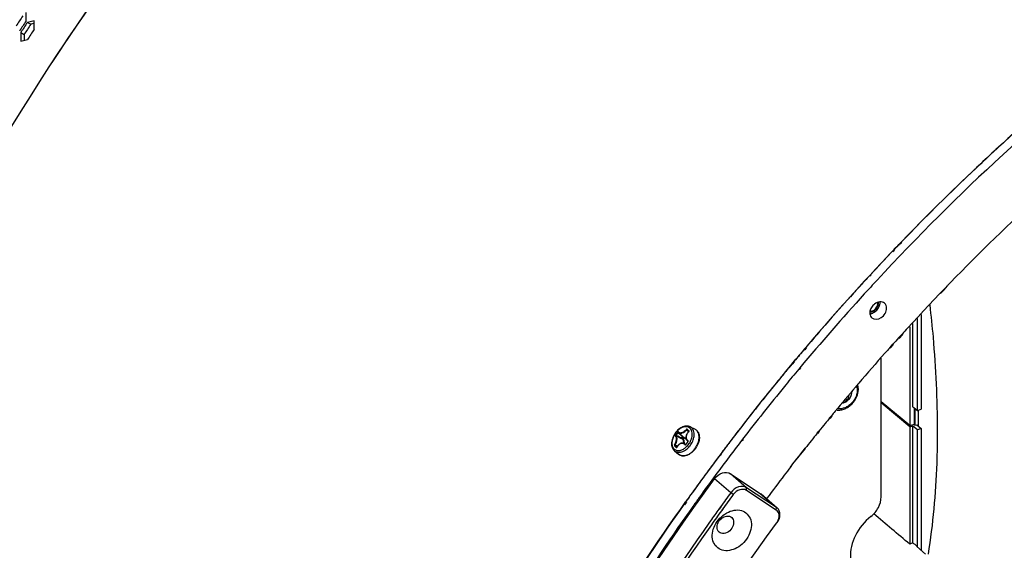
# Model space of a CAD drawing. Header units: millimetres. Extents: x 0 to 420, y 0 to 297.
# Tile 433 of 514: x 322 to 345, y 218 to 230. Entities that reach past the tile are written whole.
import ezdxf

# ---------------------------------------------------------------- set-up
doc = ezdxf.new("R2010")
doc.units = ezdxf.units.MM
doc.header["$LTSCALE"] = 23.1
doc.layers.get('0').update_dxf_attribs({"linetype": 'CONTINUOUS'})
doc.layers.add('02___PRT_ALL_AXES', color=7, linetype='CONTINUOUS')

msp = doc.modelspace()

# ---------------------------------------------------------------- linework, layer by layer
at = {"color": 3, "linetype": 'Continuous'}
for p, q in [((322.2649, 229.87), (322.2656, 230.0694)), ((322.4516, 229.874), (322.2958, 229.8374)), ((322.4505, 229.6741), (322.4516, 229.874)), ((322.1402, 229.6008), (322.14, 229.3999)), ((322.14, 229.3999), (322.2944, 229.4367))]:
    msp.add_line(p, q, dxfattribs=at)
at = {"color": 7, "linetype": 'Continuous'}
for p, q in [((322.2958, 229.8374), (322.3735, 229.7919)), ((322.4512, 229.8101), (322.3735, 229.7919)), ((322.1402, 229.6008), (322.2183, 229.5559)), ((322.2183, 229.5559), (322.2183, 229.4186)), ((342.416, 224.5589), (342.3797, 224.521)), ((342.428, 224.5466), (342.3917, 224.5086)), ((342.5873, 224.7373), (342.5509, 224.6995)), ((342.5987, 224.7253), (342.5624, 224.6874)), ((342.5705, 224.7177), (342.5878, 224.7356)), ((341.8775, 223.9873), (341.8476, 223.955)), ((341.8859, 223.9791), (341.8556, 223.9473)), ((341.6466, 223.7368), (341.5867, 223.6713)), ((341.6508, 223.7328), (341.5895, 223.6686)), ((341.4794, 223.5534), (341.4036, 223.4697)), ((341.4794, 223.5534), (341.4057, 223.4678)), ((342.9615, 220.833), (342.9615, 222.9642)), ((343.0464, 223.0571), (343.0464, 220.8575)), ((342.7849, 222.7709), (342.7849, 220.4811)), ((342.8585, 220.9187), (342.8585, 222.8515)), ((340.3703, 222.2909), (340.337, 222.2517)), ((340.3827, 222.2806), (340.3491, 222.2416)), ((342.1203, 218.8243), (342.1203, 222.0436)), ((340.0481, 221.9085), (340.0862, 221.9542)), ((340.0493, 221.9085), (340.1402, 222.0186)), ((340.1109, 221.9652), (340.0563, 221.9018)), ((340.0809, 221.9478), (340.0833, 221.9506)), ((340.0854, 221.9531), (340.1402, 222.0186)), ((340.2357, 221.8236), (340.2071, 221.7894)), ((340.2446, 221.8163), (340.2155, 221.7826)), ((339.7654, 221.5668), (339.723, 221.515)), ((339.7668, 221.5658), (339.723, 221.515)), ((339.723, 221.515), (339.6586, 221.4362)), ((339.723, 221.515), (339.6606, 221.4346)), ((339.9058, 221.4252), (339.873, 221.3851)), ((339.9069, 221.4244), (339.873, 221.3851)), ((341.342, 221.0612), (341.3058, 221.0926)), ((342.7849, 220.4811), (342.1203, 221.0342)), ((342.7849, 220.4521), (342.1203, 221.0051)), ((342.8585, 220.9187), (342.9615, 220.833)), ((342.8953, 220.513), (342.8953, 220.8881)), ((342.904, 220.8809), (342.904, 220.4864)), ((342.9615, 220.833), (343.0464, 220.8575)), ((342.9906, 220.4625), (342.9906, 220.8414)), ((337.689, 220.4502), (337.7994, 220.3948)), ((342.7849, 220.4811), (342.8953, 220.513)), ((342.7849, 220.4521), (342.8585, 220.4733)), ((342.7849, 220.4521), (342.7849, 217.7289)), ((342.8585, 217.7602), (342.8585, 220.4733)), ((342.8585, 220.4733), (342.9615, 220.3876)), ((342.904, 220.4864), (342.8788, 220.5082)), ((342.904, 220.4864), (342.9494, 220.4996)), ((342.9494, 220.4996), (343.0464, 220.4121)), ((337.4192, 220.313), (337.505, 220.2377)), ((337.5053, 220.2374), (337.505, 220.2377)), ((337.5123, 220.1756), (337.5318, 220.2013)), ((337.5228, 220.1674), (337.5423, 220.1931)), ((337.6504, 220.3382), (337.6038, 220.3787)), ((337.6171, 220.381), (337.6543, 220.3469)), ((337.6187, 220.3941), (337.6564, 220.3597)), ((337.6514, 220.3351), (337.6495, 220.3372)), ((337.6543, 220.3469), (337.6543, 220.3468)), ((342.9615, 220.3876), (343.0464, 220.4121)), ((342.9615, 217.6732), (342.9615, 220.3876)), ((343.0464, 220.4121), (343.0464, 217.5876)), ((337.3885, 219.9986), (337.3352, 220.0262)), ((337.3825, 219.9884), (337.336, 220.012)), ((337.3745, 219.9773), (337.3734, 219.9778)), ((337.3734, 219.9778), (337.3742, 219.9772)), ((337.5446, 220.0626), (337.5824, 220.0447)), ((337.5762, 220.0412), (337.5726, 220.0428)), ((337.5834, 220.0459), (337.5824, 220.0447)), ((337.5906, 220.0557), (337.5834, 220.0459)), ((337.599, 220.067), (337.5906, 220.0557)), ((337.6062, 220.0766), (337.599, 220.067)), ((337.6136, 220.0862), (337.6062, 220.0766)), ((337.6223, 220.0974), (337.6136, 220.0862)), ((337.6298, 220.1068), (337.6223, 220.0974)), ((337.6238, 220.1257), (337.625, 220.1245)), ((337.6249, 220.1246), (337.6323, 220.1181)), ((337.625, 220.1245), (337.6311, 220.1196)), ((337.6318, 220.119), (337.6311, 220.1196)), ((337.6316, 220.1192), (337.6311, 220.1196)), ((338.9038, 220.1637), (338.8797, 220.1324)), ((338.9179, 220.1539), (338.8936, 220.1227)), ((337.3235, 219.894), (337.4182, 219.8147)), ((337.5468, 219.9464), (337.5475, 219.9469)), ((337.5468, 219.9464), (337.5475, 219.9469)), ((338.3942, 219.8208), (338.3732, 219.7929)), ((338.4037, 219.8144), (338.3823, 219.7868)), ((338.1766, 219.5292), (338.1559, 219.5012)), ((338.1805, 219.5267), (338.1591, 219.4991)), ((338.9976, 219.0382), (338.6226, 219.363)), ((338.6226, 219.363), (339.3137, 218.9067)), ((338.629, 218.9207), (338.254, 219.2455)), ((337.6615, 218.8216), (337.6532, 218.81)), ((337.7481, 218.9422), (337.7398, 218.9307)), ((337.758, 218.9361), (337.7498, 218.9245)), ((338.6856, 218.8786), (338.629, 218.9207)), ((338.9928, 218.9765), (338.9976, 219.0382)), ((339.6839, 218.5203), (338.9928, 218.9765)), ((339.6887, 218.5819), (338.9976, 219.0382)), ((339.3137, 218.9067), (339.6887, 218.5819)), ((339.3137, 218.9067), (339.3312, 218.8934)), ((339.3312, 218.8934), (339.7062, 218.5686)), ((337.5849, 218.7141), (337.5369, 218.6466)), ((337.5978, 218.7063), (337.5505, 218.6384)), ((337.6732, 218.8145), (337.6651, 218.8028)), ((337.7497, 218.6051), (337.7, 218.5351)), ((337.7624, 218.5974), (337.7134, 218.527)), ((338.3918, 218.5958), (338.3539, 218.5434)), ((338.3941, 218.5943), (338.3564, 218.5418)), ((338.4386, 218.5401), (338.4112, 218.5022)), ((338.441, 218.5386), (338.4136, 218.5006)), ((339.6839, 218.5203), (339.6887, 218.5819)), ((339.7062, 218.5686), (339.6887, 218.5819)), ((338.1576, 218.2698), (338.1201, 218.2171)), ((338.1597, 218.2685), (338.1219, 218.216)), ((342.9529, 217.67), (342.9615, 217.6732)), ((342.9529, 217.67), (343.153, 217.4937)), ((342.9615, 217.6732), (342.958, 217.6761))]:
    msp.add_line(p, q, dxfattribs=at)
for points in [[(337.413, 220.3195), (337.4151, 220.317), (337.4183, 220.3138), (337.4192, 220.313)], [(337.6495, 220.3372), (337.6405, 220.3285), (337.6309, 220.3179), (337.6221, 220.3067), (337.6142, 220.295), (337.6073, 220.283), (337.6014, 220.2708), (337.5965, 220.2583), (337.5927, 220.2457), (337.59, 220.2332), (337.5885, 220.2207), (337.588, 220.2084), (337.5887, 220.1963), (337.5905, 220.1846), (337.5934, 220.1733), (337.5974, 220.1625), (337.6025, 220.1523), (337.6086, 220.1427), (337.6157, 220.1338), (337.6238, 220.1257)], [(337.6543, 220.3468), (337.6543, 220.3467), (337.6544, 220.3464), (337.6544, 220.3458), (337.6543, 220.345), (337.6541, 220.344), (337.6536, 220.3429), (337.6531, 220.3417), (337.6523, 220.3405), (337.6514, 220.3393), (337.6504, 220.3381), (337.6495, 220.3372)], [(337.3796, 219.983), (337.3789, 219.9817), (337.3781, 219.9805), (337.3772, 219.9795), (337.3765, 219.9787), (337.3757, 219.9781), (337.375, 219.9776), (337.3745, 219.9773), (337.3742, 219.9772)], [(337.5446, 220.0626), (337.5363, 220.0661), (337.5266, 220.0691), (337.5166, 220.071), (337.5064, 220.0719), (337.4961, 220.0718), (337.4857, 220.0706), (337.4753, 220.0683), (337.465, 220.065), (337.4548, 220.0607), (337.4448, 220.0554), (337.4351, 220.0491), (337.4256, 220.0418), (337.4165, 220.0337), (337.4078, 220.0247), (337.3997, 220.0149), (337.3921, 220.0043), (337.3851, 219.9931), (337.3796, 219.983)], [(337.5824, 220.0447), (337.5814, 220.0437), (337.5804, 220.0429), (337.5793, 220.0422), (337.5783, 220.0417), (337.5773, 220.0413), (337.5764, 220.0412), (337.5756, 220.0412), (337.575, 220.0413), (337.5747, 220.0414)], [(337.6322, 220.1184), (337.6326, 220.1176), (337.6328, 220.1165), (337.6329, 220.1153), (337.6329, 220.1139), (337.6326, 220.1125), (337.6321, 220.111), (337.6315, 220.1095), (337.6307, 220.108), (337.6298, 220.1068)], [(337.6316, 220.1192), (337.6318, 220.119), (337.6322, 220.1184)]]:
    msp.add_lwpolyline(points, dxfattribs=at)
for centre, radius, start, end in [((366.4511, 200.3147), 52.1299, 134.78537, 149.11005), ((364.0557, 202.3), 50.1949, 146.52274, 146.84388), ((364.4106, 201.9922), 50.3978, 146.52274, 146.84388), ((379.83, 188.8055), 51.7505, 127.64785, 136.02719), ((379.8553, 188.8105), 51.5676, 128.00976, 137.1889), ((379.9225, 188.7241), 51.8733, 132.05998, 133.32949), ((380.1461, 188.4888), 52.1979, 133.3309, 136.01715), ((380.3193, 188.3187), 52.4406, 136.04283, 136.3429), ((380.3222, 188.317), 52.4438, 136.07295, 136.2858), ((380.4139, 188.2297), 52.5704, 136.34396, 139.61505), ((380.377, 188.2648), 52.5195, 136.34324, 137.1427), ((380.4213, 188.2236), 52.58, 137.19056, 137.5138), ((380.5729, 188.0922), 52.5822, 137.14613, 137.62112), ((380.4383, 188.208), 52.6031, 137.61058, 137.78415), ((380.595, 188.072), 52.6122, 137.62103, 140.09499), ((380.4505, 188.197), 52.6196, 137.90715, 139.61404), ((380.4108, 188.2308), 52.5674, 139.67021, 140.06806), ((380.4266, 188.2184), 52.5875, 139.61464, 140.00346), ((380.2616, 188.3515), 52.3755, 140.15508, 144.13388), ((380.3678, 188.2667), 52.5114, 140.15926, 140.64306), ((380.5177, 188.1369), 52.5113, 140.14386, 140.65959), ((380.3279, 188.2993), 52.4598, 140.82724, 142.43074), ((380.4791, 188.1685), 52.4614, 140.71611, 142.41904), ((341.2405, 221.2633), 0.2014, 358.62487, 359.99721), ((338.5234, 219.4136), 1.4504, 142.6914, 144.20568), ((332.1574, 209.7213), 11.7345, 62.85661, 63.70775), ((338.5253, 219.4119), 1.4385, 142.69207, 144.20648), ((332.279, 210.0025), 11.4402, 62.77772, 63.64063), ((338.5286, 219.4097), 1.4569, 141.1826, 142.69238), ((338.5304, 219.408), 1.4449, 141.18185, 142.69176), ((344.7257, 228.4685), 10.9589, 228.08333, 228.97136), ((346.0955, 230.0219), 13.0203, 228.71875, 228.93616), ((337.6579, 220.3506), 0.00522, 225.82847, 227.50165), ((380.2826, 188.3344), 52.4026, 142.43092, 142.68209), ((338.9268, 221.7199), 2.347, 226.89995, 228.14569), ((338.9595, 221.7473), 2.3764, 226.90743, 228.12755), ((338.9966, 219.0163), 1.7445, 142.69237, 143.95111), ((339.0044, 219.0103), 1.7544, 141.43736, 142.69134), ((337.2862, 220.316), 0.4533, 319.51929, 322.69773), ((337.28, 220.3208), 0.4612, 322.69802, 328.73317), ((337.2858, 220.3165), 0.5, 320.93635, 322.69376), ((337.3886, 220.2494), 0.5183, 323.91831, 329.46225), ((380.3859, 188.24), 52.3439, 142.46217, 143.64929), ((380.2553, 188.3552), 52.3683, 142.68207, 143.06904), ((337.5155, 219.9308), 0.1516, 230.043, 234.60516), ((337.5152, 219.9303), 0.1509, 234.61184, 238.74909), ((337.5153, 219.9305), 0.1512, 238.7494, 239.80134), ((337.3856, 220.2499), 0.5128, 317.1449, 322.71969), ((337.3918, 220.2471), 0.5144, 322.69332, 323.91891), ((380.2123, 188.3874), 52.3146, 143.10723, 143.46744), ((380.1429, 188.4387), 52.2283, 143.50557, 144.13536), ((380.2746, 188.3222), 52.2056, 143.6495, 144.24187), ((380.0348, 188.5174), 52.0946, 144.1356, 144.5676), ((380.0591, 188.4993), 52.1248, 144.28053, 144.42808), ((380.085, 188.4807), 52.1567, 144.13547, 144.26488), ((380.2022, 188.3744), 52.1164, 144.24195, 144.54507), ((380.6414, 188.0006), 52.1641, 143.64785, 144.08977), ((380.6438, 187.9984), 52.0968, 143.64785, 144.10877), ((379.4227, 188.9413), 51.35, 144.65584, 150.84214), ((380.032, 188.5188), 52.0914, 144.44373, 144.57329), ((379.5808, 188.8061), 51.3597, 144.63101, 150.79524), ((380.5869, 188.0401), 52.0968, 144.16081, 144.53118), ((380.5856, 188.0406), 52.0249, 144.16026, 144.60228), ((379.748, 188.6179), 51.0783, 144.58554, 153.03536), ((380.2053, 188.3053), 51.5616, 144.59735, 148.15934), ((339.4306, 218.4112), 0.3259, 323.65517, 330.55052), ((343.1194, 217.044), 0.7623, 110.01055, 116.02511)]:
    msp.add_arc(centre, radius, start, end, dxfattribs=at)
at = {"color": 3, "linetype": 'Continuous'}
for centre, radius, start, end in [((366.5198, 200.2887), 52.2007, 134.81898, 146.75928), ((364.379, 202.0193), 50.4902, 146.52274, 146.84388), ((364.4381, 201.968), 50.5241, 146.52274, 146.84388), ((364.7339, 201.7115), 50.6932, 146.52274, 146.84388)]:
    msp.add_arc(centre, radius, start, end, dxfattribs=at)
at = {"color": 7, "linetype": 'Continuous'}
for centre, major_axis, start_param, end_param in [((334.3185, 224.175), (25.0483, -20.8516), 1.2385277, 1.2737368), ((331.0476, 226.9793), (26.7203, -22.2435), 1.1213277, 1.1254841)]:
    msp.add_ellipse(centre, major_axis=major_axis, ratio=0.0150142, start_param=start_param, end_param=end_param, dxfattribs=at)
at = {"color": 3, "linetype": 'Continuous'}
msp.add_open_spline([(315.7926, 227.5731), (317.0557, 229.7803), (319.9523, 234.0964), (323.3832, 237.9996), (325.2495, 239.863)], degree=3, knots=[0, 0, 0, 0, 0.4909078, 1, 1, 1, 1], dxfattribs=at)
at = {"color": 7, "linetype": 'Continuous'}
for points, knots in [([(315.7932, 227.5731), (316.4069, 228.6627), (317.74, 230.829), (320.762, 235.0427), (323.3728, 238.0033), (325.2433, 239.8692)], [0, 0, 0, 0, 0.2412855, 0.4902338, 1, 1, 1, 1]), ([(343.2495, 223.2785), (343.2782, 223.029), (343.3768, 222.0604), (343.4239, 221.0863), (343.4239, 220.3639)], [0, 0, 0, 0, 0.2579818, 1, 1, 1, 1]), ([(341.5517, 221.3925), (341.5542, 221.3853), (341.5632, 221.355), (341.5667, 221.3232), (341.5667, 221.2993)], [0, 0, 0, 0, 0.2424008, 1, 1, 1, 1]), ([(341.5917, 221.321), (341.5917, 221.3298), (341.5905, 221.3641), (341.5843, 221.3984), (341.5765, 221.4228)], [0, 0, 0, 0, 0.2556082, 1, 1, 1, 1]), ([(341.0991, 220.8404), (341.1282, 220.8379), (341.1887, 220.8411), (341.2775, 220.8673), (341.3623, 220.9131), (341.4642, 220.9964), (341.5598, 221.1303), (341.5917, 221.2589), (341.5917, 221.321)], [0, 0, 0, 0, 0.1154449, 0.2367274, 0.363409, 0.493817, 0.7544954, 1, 1, 1, 1]), ([(341.5667, 221.2993), (341.5667, 221.2721), (341.5597, 221.216), (341.5311, 221.1343), (341.4859, 221.0569), (341.4268, 220.9881), (341.3569, 220.9317), (341.2586, 220.8792), (341.1747, 220.8635), (341.1227, 220.8691)], [0, 0, 0, 0, 0.1195386, 0.246244, 0.3778522, 0.5112406, 0.6429966, 0.769974, 1, 1, 1, 1]), ([(341.342, 221.0612), (341.3714, 221.0867), (341.4193, 221.1472), (341.441, 221.2222), (341.4419, 221.2585)], [0, 0, 0, 0, 0.517195, 1, 1, 1, 1]), ([(341.342, 221.0612), (341.3473, 221.0933), (341.3576, 221.1359), (341.376, 221.1752), (341.3811, 221.1846)], [0, 0, 0, 0, 0.7526884, 1, 1, 1, 1]), ([(341.2326, 221.0031), (341.2422, 221.0054), (341.2819, 221.0179), (341.3181, 221.0406), (341.342, 221.0612)], [0, 0, 0, 0, 0.239732, 1, 1, 1, 1]), ([(341.2757, 221.056), (341.2812, 221.0568), (341.3031, 221.0594), (341.3253, 221.0607), (341.342, 221.0612)], [0, 0, 0, 0, 0.2472832, 1, 1, 1, 1]), ([(337.689, 220.4502), (337.6762, 220.4567), (337.6484, 220.4664), (337.6039, 220.4707), (337.5579, 220.4652), (337.4948, 220.4453), (337.4193, 220.3988), (337.3694, 220.3467), (337.347, 220.3173)], [0, 0, 0, 0, 0.1089045, 0.2205215, 0.3365655, 0.4583204, 0.719586, 1, 1, 1, 1]), ([(337.7345, 220.2776), (337.7346, 220.3004), (337.7297, 220.344), (337.7028, 220.4014), (337.6575, 220.4411), (337.5988, 220.4577), (337.5337, 220.4507), (337.4671, 220.4227), (337.4035, 220.3762), (337.3665, 220.3358), (337.3495, 220.3136)], [0, 0, 0, 0, 0.1263866, 0.2387416, 0.3431101, 0.4494947, 0.5668251, 0.6990357, 0.8449701, 1, 1, 1, 1]), ([(337.7767, 220.2301), (337.7799, 220.254), (337.7815, 220.3002), (337.7674, 220.365), (337.7366, 220.4177), (337.7056, 220.4419), (337.689, 220.4502)], [0, 0, 0, 0, 0.287079, 0.54533, 0.7787955, 1, 1, 1, 1]), ([(337.347, 220.3173), (337.3208, 220.283), (337.2786, 220.2092), (337.253, 220.1078), (337.254, 220.0298), (337.2656, 219.9768), (337.2883, 219.9301), (337.3109, 219.9046), (337.3235, 219.894)], [0, 0, 0, 0, 0.2795398, 0.5439618, 0.6666814, 0.7825804, 0.8929791, 1, 1, 1, 1]), ([(337.3495, 220.3136), (337.3291, 220.2868), (337.2948, 220.23), (337.2645, 220.1391), (337.2583, 220.0515), (337.2758, 219.9859), (337.3032, 219.9458), (337.3289, 219.9231), (337.3595, 219.9077), (337.4066, 219.8973), (337.4736, 219.9059), (337.5227, 219.9305), (337.5468, 219.9464)], [0, 0, 0, 0, 0.1528529, 0.2993754, 0.4318725, 0.5472371, 0.599916, 0.6507487, 0.7014845, 0.7538927, 0.8683946, 1, 1, 1, 1]), ([(337.3239, 220.0336), (337.3351, 220.0523), (337.3533, 220.0912), (337.3655, 220.1421), (337.3665, 220.1803), (337.3625, 220.2097), (337.3526, 220.2298), (337.3428, 220.2377)], [0, 0, 0, 0, 0.3012991, 0.5887358, 0.7154884, 0.8264159, 1, 1, 1, 1]), ([(337.3352, 220.0262), (337.3472, 220.0458), (337.3667, 220.0868), (337.3797, 220.1405), (337.3808, 220.1809), (337.3771, 220.2063), (337.369, 220.2271), (337.3601, 220.2379), (337.3552, 220.2418)], [0, 0, 0, 0, 0.2999987, 0.5859117, 0.712183, 0.823005, 0.9179697, 1, 1, 1, 1]), ([(337.3469, 220.262), (337.3453, 220.2597), (337.3427, 220.2551), (337.3399, 220.2472), (337.3402, 220.2398), (337.3428, 220.2377)], [0, 0, 0, 0, 0.316269, 0.6054174, 1, 1, 1, 1]), ([(337.3428, 220.2377), (337.3442, 220.2397), (337.348, 220.2429), (337.3532, 220.2428), (337.3552, 220.2418)], [0, 0, 0, 0, 0.5232305, 1, 1, 1, 1]), ([(337.3469, 220.262), (337.3484, 220.2604), (337.3523, 220.2574), (337.3562, 220.2546), (337.3585, 220.2532)], [0, 0, 0, 0, 0.4505964, 1, 1, 1, 1]), ([(337.3585, 220.2532), (337.3576, 220.2522), (337.3561, 220.25), (337.3544, 220.2464), (337.354, 220.2428), (337.3552, 220.2418)], [0, 0, 0, 0, 0.3303766, 0.6248822, 1, 1, 1, 1]), ([(337.414, 220.331), (337.4131, 220.3321), (337.4099, 220.3337), (337.4043, 220.3323), (337.3986, 220.3286), (337.3951, 220.3251), (337.3934, 220.323)], [0, 0, 0, 0, 0.1724899, 0.3902008, 0.6728914, 1, 1, 1, 1]), ([(337.3934, 220.323), (337.395, 220.3215), (337.3987, 220.3183), (337.4024, 220.3153), (337.4046, 220.3137)], [0, 0, 0, 0, 0.4511873, 1, 1, 1, 1]), ([(337.4117, 220.3194), (337.4104, 220.3193), (337.4077, 220.3175), (337.4056, 220.3152), (337.4046, 220.3137)], [0, 0, 0, 0, 0.4178248, 1, 1, 1, 1]), ([(337.414, 220.331), (337.4125, 220.3294), (337.4106, 220.3254), (337.4118, 220.321), (337.413, 220.3195)], [0, 0, 0, 0, 0.5249544, 1, 1, 1, 1]), ([(337.414, 220.331), (337.4176, 220.3266), (337.4272, 220.3188), (337.446, 220.3131), (337.468, 220.3132), (337.5025, 220.3212), (337.5472, 220.3448), (337.5789, 220.372), (337.5938, 220.3878)], [0, 0, 0, 0, 0.083243, 0.173911, 0.2785467, 0.3996204, 0.6844223, 1, 1, 1, 1]), ([(337.4192, 220.313), (337.4237, 220.3091), (337.4348, 220.3026), (337.4549, 220.2989), (337.4779, 220.3005), (337.5128, 220.3102), (337.5574, 220.3349), (337.5889, 220.3627), (337.6038, 220.3787)], [0, 0, 0, 0, 0.0846306, 0.1784092, 0.2858658, 0.4082894, 0.6907132, 1, 1, 1, 1]), ([(337.5425, 220.2049), (337.5412, 220.2059), (337.5365, 220.2056), (337.5334, 220.203), (337.5318, 220.2013)], [0, 0, 0, 0, 0.4125711, 1, 1, 1, 1]), ([(337.5423, 220.1931), (337.5416, 220.1938), (337.5383, 220.1966), (337.5347, 220.1993), (337.5318, 220.2013)], [0, 0, 0, 0, 0.2158973, 1, 1, 1, 1]), ([(337.5423, 220.1931), (337.5437, 220.195), (337.5454, 220.1991), (337.5439, 220.2036), (337.5425, 220.2049)], [0, 0, 0, 0, 0.5472061, 1, 1, 1, 1]), ([(337.5423, 220.1931), (337.5493, 220.1875), (337.5656, 220.1784), (337.5838, 220.1749), (337.5931, 220.1743)], [0, 0, 0, 0, 0.490274, 1, 1, 1, 1]), ([(337.5425, 220.2049), (337.5491, 220.1997), (337.5643, 220.1911), (337.5814, 220.1877), (337.5901, 220.1871)], [0, 0, 0, 0, 0.4904921, 1, 1, 1, 1]), ([(337.6514, 220.3351), (337.6354, 220.3205), (337.6087, 220.287), (337.5921, 220.2369), (337.5927, 220.1979), (337.5997, 220.1714), (337.613, 220.1484), (337.6255, 220.1362), (337.6324, 220.131)], [0, 0, 0, 0, 0.2791449, 0.5401804, 0.6615995, 0.7771547, 0.8889661, 1, 1, 1, 1]), ([(337.6187, 220.3941), (337.6174, 220.3954), (337.6134, 220.397), (337.6067, 220.3963), (337.5999, 220.3932), (337.5957, 220.3898), (337.5938, 220.3878)], [0, 0, 0, 0, 0.1968034, 0.431609, 0.7058886, 1, 1, 1, 1]), ([(337.5938, 220.3878), (337.5946, 220.3872), (337.5981, 220.3844), (337.6013, 220.3813), (337.6038, 220.3787)], [0, 0, 0, 0, 0.2107674, 1, 1, 1, 1]), ([(337.6171, 220.3809), (337.6155, 220.3823), (337.61, 220.3829), (337.6057, 220.3805), (337.6038, 220.3787)], [0, 0, 0, 0, 0.4441826, 1, 1, 1, 1]), ([(337.6187, 220.3941), (337.6168, 220.3923), (337.6148, 220.3887), (337.615, 220.3837), (337.6163, 220.3817), (337.6171, 220.381)], [0, 0, 0, 0, 0.5393791, 0.7800374, 1, 1, 1, 1]), ([(337.6514, 220.3351), (337.6534, 220.3369), (337.6568, 220.341), (337.6597, 220.3479), (337.6599, 220.3546), (337.6578, 220.3584), (337.6564, 220.3597)], [0, 0, 0, 0, 0.2931337, 0.5621571, 0.7945166, 1, 1, 1, 1]), ([(337.6564, 220.3597), (337.6545, 220.3579), (337.6518, 220.3537), (337.6528, 220.3483), (337.6543, 220.3469)], [0, 0, 0, 0, 0.5553647, 1, 1, 1, 1]), ([(337.6742, 220.0814), (337.681, 220.0927), (337.7056, 220.1374), (337.7227, 220.1865), (337.7294, 220.2238)], [0, 0, 0, 0, 0.2579771, 1, 1, 1, 1]), ([(337.6835, 220.0134), (337.7082, 220.0458), (337.7488, 220.1148), (337.7716, 220.1919), (337.7767, 220.2301)], [0, 0, 0, 0, 0.5134553, 1, 1, 1, 1]), ([(337.7294, 220.2238), (337.7302, 220.2284), (337.733, 220.2462), (337.7344, 220.2642), (337.7345, 220.2776)], [0, 0, 0, 0, 0.2567599, 1, 1, 1, 1]), ([(337.7994, 220.3948), (337.818, 220.3855), (337.8525, 220.3586), (337.8865, 220.3006), (337.9016, 220.2304), (337.8997, 220.1808), (337.8961, 220.1554)], [0, 0, 0, 0, 0.2272209, 0.4636511, 0.7197404, 1, 1, 1, 1]), ([(337.8565, 220.0458), (337.8719, 220.0808), (337.8937, 220.1508), (337.8963, 220.2403), (337.8804, 220.3027), (337.8609, 220.3418), (337.8338, 220.3735), (337.8113, 220.3889), (337.7994, 220.3948)], [0, 0, 0, 0, 0.2963704, 0.5614373, 0.6806462, 0.7916966, 0.8969739, 1, 1, 1, 1]), ([(343.4239, 220.3639), (343.4239, 220.1109), (343.4074, 219.1518), (343.3233, 218.1928), (343.2105, 217.4954)], [0, 0, 0, 0, 0.263653, 1, 1, 1, 1]), ([(337.3239, 220.0336), (337.3211, 220.029), (337.318, 220.0198), (337.3201, 220.0091), (337.3232, 220.0062)], [0, 0, 0, 0, 0.5612747, 1, 1, 1, 1]), ([(337.3232, 220.0062), (337.3244, 220.0086), (337.3282, 220.0124), (337.334, 220.013), (337.336, 220.012)], [0, 0, 0, 0, 0.5369023, 1, 1, 1, 1]), ([(337.3239, 220.0336), (337.3253, 220.032), (337.329, 220.0293), (337.3329, 220.027), (337.3352, 220.0262)], [0, 0, 0, 0, 0.4704065, 1, 1, 1, 1]), ([(337.3352, 220.0262), (337.3345, 220.0249), (337.3329, 220.0204), (337.3334, 220.0143), (337.336, 220.012)], [0, 0, 0, 0, 0.2800808, 1, 1, 1, 1]), ([(337.3608, 219.9718), (337.3621, 219.9741), (337.3657, 219.9779), (337.3713, 219.9787), (337.3734, 219.9778)], [0, 0, 0, 0, 0.5447799, 1, 1, 1, 1]), ([(337.3608, 219.9718), (337.3618, 219.9708), (337.3644, 219.9694), (337.3707, 219.9693), (337.3749, 219.9723), (337.3772, 219.9747)], [0, 0, 0, 0, 0.2266281, 0.4567863, 1, 1, 1, 1]), ([(337.3772, 219.9747), (337.3776, 219.9752), (337.3792, 219.977), (337.3806, 219.9792), (337.3814, 219.9808)], [0, 0, 0, 0, 0.2415163, 1, 1, 1, 1]), ([(337.3814, 219.9808), (337.3809, 219.9813), (337.3803, 219.9818), (337.3795, 219.9827), (337.3796, 219.983)], [0, 0, 0, 0, 0.6916196, 1, 1, 1, 1]), ([(337.5613, 220.0376), (337.5552, 220.0437), (337.5417, 220.0541), (337.518, 220.0637), (337.4924, 220.0662), (337.4568, 220.0596), (337.4145, 220.0326), (337.3909, 219.9995), (337.3814, 219.9808)], [0, 0, 0, 0, 0.1161208, 0.2290422, 0.3425118, 0.4602484, 0.7158295, 1, 1, 1, 1]), ([(337.5123, 220.1756), (337.511, 220.1735), (337.5093, 220.1696), (337.5097, 220.1648), (337.5109, 220.1634)], [0, 0, 0, 0, 0.5731743, 1, 1, 1, 1]), ([(337.5228, 220.1674), (337.5213, 220.1656), (337.5176, 220.1628), (337.5127, 220.1626), (337.5109, 220.1634)], [0, 0, 0, 0, 0.5398638, 1, 1, 1, 1]), ([(337.5378, 220.0655), (337.5396, 220.0841), (337.5384, 220.1118), (337.5257, 220.1445), (337.5163, 220.1578), (337.5109, 220.1634)], [0, 0, 0, 0, 0.5365283, 0.7758903, 1, 1, 1, 1]), ([(337.5228, 220.1674), (337.5221, 220.1681), (337.5187, 220.1709), (337.5151, 220.1736), (337.5123, 220.1756)], [0, 0, 0, 0, 0.2158973, 1, 1, 1, 1]), ([(337.5507, 220.0598), (337.5531, 220.0802), (337.5523, 220.1107), (337.5389, 220.1466), (337.5286, 220.1613), (337.5228, 220.1674)], [0, 0, 0, 0, 0.5377955, 0.7768347, 1, 1, 1, 1]), ([(337.5726, 220.0428), (337.5705, 220.0448), (337.5621, 220.0526), (337.5523, 220.059), (337.5446, 220.0626)], [0, 0, 0, 0, 0.2551688, 1, 1, 1, 1]), ([(337.5475, 219.9469), (337.555, 219.9519), (337.5854, 219.9738), (337.6126, 220.0001), (337.631, 220.0217)], [0, 0, 0, 0, 0.2420609, 1, 1, 1, 1]), ([(337.5602, 219.9008), (337.5707, 219.9071), (337.6129, 219.9354), (337.6497, 219.9714), (337.674, 220.0014)], [0, 0, 0, 0, 0.2398924, 1, 1, 1, 1]), ([(337.5613, 220.0376), (337.5621, 220.0386), (337.5649, 220.0416), (337.5698, 220.0438), (337.5726, 220.0428)], [0, 0, 0, 0, 0.2936811, 1, 1, 1, 1]), ([(337.5613, 220.0376), (337.5628, 220.0361), (337.5668, 220.0338), (337.574, 220.0338), (337.5808, 220.037), (337.5845, 220.0407), (337.5861, 220.0429)], [0, 0, 0, 0, 0.2253999, 0.4607583, 0.7197435, 1, 1, 1, 1]), ([(337.5861, 220.0429), (337.5854, 220.0435), (337.5844, 220.0444), (337.5835, 220.0454), (337.5833, 220.0458), (337.5834, 220.0459)], [0, 0, 0, 0, 0.7156129, 0.9133675, 1, 1, 1, 1]), ([(337.6324, 220.131), (337.631, 220.1291), (337.6291, 220.1254), (337.6299, 220.1208), (337.6311, 220.1196)], [0, 0, 0, 0, 0.5777504, 1, 1, 1, 1]), ([(337.6326, 220.1039), (337.6322, 220.1043), (337.6315, 220.1049), (337.6305, 220.1058), (337.6301, 220.1063), (337.6297, 220.1067), (337.6298, 220.1068)], [0, 0, 0, 0, 0.4149207, 0.7296488, 0.9266771, 1, 1, 1, 1]), ([(337.6326, 220.1039), (337.6343, 220.1061), (337.637, 220.1108), (337.6385, 220.1186), (337.6371, 220.1259), (337.6342, 220.1297), (337.6324, 220.131)], [0, 0, 0, 0, 0.2753253, 0.538237, 0.778699, 1, 1, 1, 1]), ([(337.7936, 219.9393), (337.7999, 219.9475), (337.8239, 219.9811), (337.8441, 220.0175), (337.8565, 220.0458)], [0, 0, 0, 0, 0.2510022, 1, 1, 1, 1]), ([(337.8961, 220.1554), (337.8941, 220.1411), (337.8823, 220.0819), (337.8582, 220.0255), (337.835, 219.9861)], [0, 0, 0, 0, 0.2404654, 1, 1, 1, 1]), ([(337.3235, 219.894), (337.3378, 219.882), (337.3722, 219.8631), (337.4328, 219.8559), (337.4978, 219.8686), (337.5396, 219.8884), (337.5602, 219.9008)], [0, 0, 0, 0, 0.2212303, 0.4547072, 0.7129479, 1, 1, 1, 1]), ([(337.6764, 219.821), (337.6544, 219.8076), (337.6097, 219.7861), (337.5393, 219.7721), (337.4725, 219.7802), (337.4342, 219.8013), (337.4182, 219.8147)], [0, 0, 0, 0, 0.2802611, 0.53635, 0.7727794, 1, 1, 1, 1]), ([(337.4393, 219.7999), (337.4499, 219.7937), (337.4734, 219.7837), (337.5263, 219.7747), (337.6002, 219.7863), (337.6861, 219.8303), (337.7375, 219.8752), (337.7615, 219.9011)], [0, 0, 0, 0, 0.1023803, 0.20871, 0.4411858, 0.7068258, 1, 1, 1, 1]), ([(337.8009, 219.9353), (337.792, 219.9237), (337.7559, 219.8802), (337.7122, 219.8428), (337.6764, 219.821)], [0, 0, 0, 0, 0.2585322, 1, 1, 1, 1]), ([(338.254, 219.2455), (338.2987, 219.3063), (338.4115, 219.4006), (338.5705, 219.3974), (338.6226, 219.363)], [0, 0, 0, 0, 0.5472161, 1, 1, 1, 1]), ([(330.5331, 203.6439), (330.9158, 205.0107), (332.7603, 210.5366), (335.6453, 215.7009), (338.254, 219.2455)], [0, 0, 0, 0, 0.2438645, 1, 1, 1, 1]), ([(338.9976, 219.0382), (338.9455, 219.0726), (338.7865, 219.0759), (338.6737, 218.9815), (338.629, 218.9207)], [0, 0, 0, 0, 0.4527839, 1, 1, 1, 1]), ([(338.9928, 218.9765), (338.9494, 219.0052), (338.8169, 219.0079), (338.7229, 218.9293), (338.6856, 218.8786)], [0, 0, 0, 0, 0.4527839, 1, 1, 1, 1]), ([(341.8828, 218.3695), (341.9538, 218.4259), (342.0694, 218.5642), (342.1203, 218.7398), (342.1203, 218.8243)], [0, 0, 0, 0, 0.5176386, 1, 1, 1, 1]), ([(332.8036, 210.452), (333.1312, 211.1693), (334.526, 214.035), (336.1979, 216.7649), (337.5881, 218.7188)], [0, 0, 0, 0, 0.2474697, 1, 1, 1, 1]), ([(338.4257, 217.589), (338.3291, 217.6169), (338.1491, 217.8128), (338.2372, 218.1945), (338.4946, 218.4767), (338.7685, 218.5401), (338.8804, 218.5078)], [0, 0, 0, 0, 0.2134936, 0.4688786, 0.7529298, 1, 1, 1, 1]), ([(338.3557, 218.0082), (338.2925, 218.0629), (338.3123, 218.3011), (338.5129, 218.4005), (338.6005, 218.3752)], [0, 0, 0, 0, 0.4783135, 1, 1, 1, 1]), ([(338.8804, 218.5078), (338.977, 218.4799), (339.157, 218.2841), (339.0688, 217.9023), (338.8114, 217.6201), (338.5375, 217.5567), (338.4257, 217.589)], [0, 0, 0, 0, 0.2134936, 0.4688786, 0.7529298, 1, 1, 1, 1]), ([(339.7143, 218.251), (339.7404, 218.2971), (339.7718, 218.3969), (339.7206, 218.496), (339.6839, 218.5203)], [0, 0, 0, 0, 0.5462117, 1, 1, 1, 1]), ([(339.6997, 218.2193), (339.7402, 218.2743), (339.7943, 218.3961), (339.7488, 218.5317), (339.7062, 218.5686)], [0, 0, 0, 0, 0.5479981, 1, 1, 1, 1]), ([(341.8828, 218.3695), (341.734, 218.2512), (341.4945, 217.9597), (341.3995, 217.5877), (341.4093, 217.4125)], [0, 0, 0, 0, 0.5200272, 1, 1, 1, 1]), ([(332.3088, 203.3071), (332.6756, 204.6134), (334.4421, 209.8941), (337.2002, 214.8297), (339.6931, 218.2181)], [0, 0, 0, 0, 0.2438856, 1, 1, 1, 1]), ([(338.6503, 218.3484), (338.7135, 218.2937), (338.6938, 218.0555), (338.4932, 217.9561), (338.4056, 217.9814)], [0, 0, 0, 0, 0.4783135, 1, 1, 1, 1])]:
    msp.add_open_spline(points, degree=3, knots=knots, dxfattribs=at)
for points in [[(343.4957, 223.5475), (343.5585, 223.5968), (343.6144, 223.6561), (343.6601, 223.7215)], [(337.4134, 220.319), (337.4129, 220.3194), (337.4123, 220.3195), (337.4117, 220.3194)], [(337.5726, 220.0428), (337.5732, 220.0422), (337.5739, 220.0417), (337.5747, 220.0414)], [(338.6005, 218.3752), (338.6186, 218.37), (338.6361, 218.3607), (338.6503, 218.3484)], [(338.4056, 217.9814), (338.3875, 217.9867), (338.37, 217.9959), (338.3557, 218.0082)]]:
    msp.add_open_spline(points, degree=3, dxfattribs=at)
at = {"color": 2, "linetype": 'Continuous'}
for points, knots in [([(341.8589, 223.1148), (341.8613, 223.115), (341.866, 223.1156), (341.8731, 223.1164), (341.879, 223.1171), (341.8831, 223.1176), (341.8855, 223.1179), (341.8872, 223.1181), (341.8887, 223.1183), (341.8899, 223.1184), (341.8906, 223.1185), (341.8912, 223.1185), (341.8918, 223.1187), (341.8929, 223.1191), (341.895, 223.1198), (341.8981, 223.1208), (341.9029, 223.1224), (341.9078, 223.124), (341.9127, 223.1256), (341.9163, 223.1268), (341.9194, 223.1278), (341.9215, 223.1285), (341.9227, 223.1289), (341.9236, 223.1292), (341.9246, 223.1295), (341.9254, 223.13), (341.9263, 223.1305), (341.9281, 223.1314), (341.9307, 223.1329), (341.9343, 223.1348), (341.939, 223.1374), (341.9437, 223.14), (341.9484, 223.1426), (341.9514, 223.1442), (341.9537, 223.1455), (341.9555, 223.1465), (341.957, 223.1472), (341.9581, 223.1482), (341.9591, 223.149), (341.9605, 223.1501), (341.9627, 223.1518), (341.9665, 223.1548), (341.9708, 223.1583), (341.9752, 223.1617), (341.9784, 223.1643), (341.9812, 223.1665), (341.9833, 223.1682), (341.9847, 223.1693), (341.9858, 223.1701), (341.9869, 223.171), (341.988, 223.1723), (341.9895, 223.1739), (341.9914, 223.1759), (341.9937, 223.1785), (341.9975, 223.1827), (342.0013, 223.1869), (342.0051, 223.191), (342.0079, 223.1941), (342.0101, 223.1965), (342.0115, 223.198), (342.0122, 223.1988), (342.0129, 223.1996), (342.0136, 223.2008), (342.0146, 223.2022), (342.0161, 223.2046), (342.018, 223.2075), (342.0203, 223.211), (342.0234, 223.2157), (342.0264, 223.2204), (342.0295, 223.225), (342.0314, 223.228), (342.0327, 223.23), (342.0334, 223.231), (342.0338, 223.2316), (342.034, 223.2322), (342.0344, 223.233), (342.0349, 223.2343), (342.0359, 223.2364), (342.0372, 223.2395), (342.0394, 223.2445), (342.0422, 223.2507), (342.0454, 223.2582), (342.0476, 223.2632), (342.0487, 223.2657)], [0, 0, 0, 0, 0.03125, 0.0625, 0.09375, 0.109375, 0.1171875, 0.125, 0.1328125, 0.1367188, 0.140625, 0.1425781, 0.1445312, 0.1484375, 0.15625, 0.171875, 0.1875, 0.21875, 0.234375, 0.25, 0.265625, 0.2734375, 0.2773438, 0.28125, 0.2851562, 0.2890625, 0.2929688, 0.296875, 0.3125, 0.328125, 0.34375, 0.375, 0.390625, 0.40625, 0.4140625, 0.421875, 0.4296875, 0.4335938, 0.4375, 0.4453125, 0.453125, 0.46875, 0.5, 0.515625, 0.53125, 0.546875, 0.5546875, 0.5625, 0.5664062, 0.5703125, 0.578125, 0.5859375, 0.59375, 0.609375, 0.625, 0.65625, 0.671875, 0.6875, 0.703125, 0.7070312, 0.7109375, 0.7148438, 0.71875, 0.7265625, 0.734375, 0.75, 0.765625, 0.78125, 0.8125, 0.828125, 0.84375, 0.8515625, 0.8554688, 0.8574219, 0.859375, 0.8632812, 0.8671875, 0.875, 0.890625, 0.90625, 0.9375, 0.96875, 1, 1, 1, 1]), ([(342.0487, 223.2657), (342.0492, 223.2673), (342.0502, 223.2706), (342.0514, 223.2747), (342.0523, 223.2776), (342.0527, 223.2792), (342.0531, 223.2808), (342.0536, 223.2829), (342.0541, 223.2853), (342.0547, 223.2878), (342.0551, 223.2899), (342.0555, 223.2915), (342.0558, 223.2932), (342.0563, 223.2962), (342.0568, 223.2995), (342.0572, 223.3025), (342.0575, 223.3042), (342.0577, 223.3055), (342.0577, 223.3067), (342.0579, 223.3083), (342.0581, 223.3111), (342.0583, 223.3143), (342.0585, 223.3171), (342.0586, 223.3187), (342.0586, 223.3203), (342.0586, 223.3223), (342.0586, 223.3246), (342.0586, 223.327), (342.0585, 223.329), (342.0585, 223.3305), (342.0584, 223.3321), (342.0582, 223.335), (342.0578, 223.339), (342.0575, 223.3422), (342.0574, 223.3438)], [0, 0, 0, 0, 0.0625, 0.125, 0.15625, 0.171875, 0.1875, 0.21875, 0.25, 0.28125, 0.3125, 0.328125, 0.34375, 0.375, 0.4375, 0.46875, 0.484375, 0.5, 0.515625, 0.53125, 0.5625, 0.625, 0.65625, 0.671875, 0.6875, 0.71875, 0.75, 0.78125, 0.8125, 0.828125, 0.84375, 0.875, 0.9375, 1, 1, 1, 1])]:
    msp.add_open_spline(points, degree=3, knots=knots, dxfattribs=at)
at = {"layer": '02___PRT_ALL_AXES', "color": 7, "linetype": 'Continuous'}
for p, q in [((342.5262, 222.514), (342.5602, 222.5515)), ((342.5391, 222.502), (342.6261, 222.5972)), ((342.5602, 222.5515), (342.613, 222.6096)), ((342.3208, 222.2857), (342.3592, 222.3286)), ((342.332, 222.2754), (342.4073, 222.3578)), ((342.3592, 222.3286), (342.3953, 222.3689)), ((340.9244, 220.6559), (340.9669, 220.7076)), ((340.9386, 220.6447), (340.9811, 220.6964)), ((340.6385, 220.3043), (340.6772, 220.3522)), ((340.6515, 220.2944), (340.6905, 220.342)), ((340.0735, 219.5892), (340.366, 219.9461)), ((340.1583, 219.6986), (340.2103, 219.7651)), ((340.2103, 219.7651), (340.259, 219.8272)), ((340.259, 219.8272), (340.311, 219.8932)), ((340.311, 219.8932), (340.3576, 219.9523)), ((340.0131, 219.5116), (340.0733, 219.5894)), ((340.0153, 219.51), (340.0735, 219.5892)), ((340.0733, 219.5894), (340.1099, 219.6364)), ((340.1099, 219.6364), (340.1583, 219.6986)), ((339.4584, 218.7802), (339.4674, 218.7923)), ((339.4728, 218.7708), (339.4817, 218.7829))]:
    msp.add_line(p, q, dxfattribs=at)
for centre, radius, start, end in [((379.5064, 189.0434), 49.878, 130.80601, 137.50241), ((342.1322, 223.0732), 0.2787, 149.05678, 157.05507), ((342.1485, 223.0636), 0.2976, 137.34396, 149.08331), ((342.1472, 223.0649), 0.2958, 127.63283, 137.3516), ((341.8629, 223.3252), 0.182, 341.28878, 346.09883), ((342.0405, 223.0917), 0.1842, 179.98014, 185.18544), ((379.8131, 188.7493), 50.3028, 137.49147, 137.69088), ((379.8133, 188.7492), 50.303, 137.83794, 138.06056), ((379.808, 188.7539), 50.2959, 138.1878, 138.37996), ((379.7888, 188.7709), 50.2702, 138.3799, 139.43455), ((379.8076, 188.755), 50.2949, 139.56548, 140.40316), ((379.7924, 188.7679), 50.2749, 139.43463, 139.56544), ((379.8115, 188.7517), 50.2999, 140.6335, 140.8204), ((379.8135, 188.7501), 50.3025, 140.40314, 140.55726), ((379.8071, 188.7553), 50.2943, 140.8204, 141.0796), ((379.7903, 188.7688), 50.2728, 141.14968, 141.66296), ((379.7155, 188.8273), 50.1778, 142.30112, 142.56474), ((379.657, 188.8719), 50.1042, 142.56461, 143.33297)]:
    msp.add_arc(centre, radius, start, end, dxfattribs=at)
for points in [[(341.8756, 223.1819), (341.8636, 223.1536), (341.8563, 223.1225), (341.8563, 223.0918)], [(342.094, 223.3505), (342.0483, 223.3476), (342.0029, 223.3271), (341.9666, 223.2991)], [(341.9856, 223.1268), (342.0365, 223.166), (342.077, 223.2255), (342.0908, 223.2883)], [(342.1985, 223.318), (342.1709, 223.3419), (342.1304, 223.3528), (342.094, 223.3505)], [(342.246, 223.2043), (342.246, 223.2454), (342.2295, 223.2911), (342.1985, 223.318)], [(341.857, 223.0751), (341.8603, 223.0393), (341.8766, 223.0015), (341.9037, 222.978)], [(341.8583, 223.0755), (341.8881, 223.0773), (341.9179, 223.0867), (341.9445, 223.1005)], [(341.9445, 223.1005), (341.9589, 223.108), (341.9727, 223.1169), (341.9856, 223.1268)]]:
    msp.add_open_spline(points, degree=3, dxfattribs=at)
for points, knots in [([(341.8606, 223.1296), (341.8978, 223.1293), (341.9749, 223.1623), (342.0224, 223.2287), (342.0353, 223.2668)], [0, 0, 0, 0, 0.4803428, 1, 1, 1, 1]), ([(341.9037, 222.978), (341.958, 222.9309), (342.1598, 222.9595), (342.246, 223.1198), (342.246, 223.2043)], [0, 0, 0, 0, 0.4596952, 1, 1, 1, 1]), ([(342.0396, 223.2815), (342.0408, 223.2864), (342.0447, 223.3054), (342.0451, 223.3253), (342.043, 223.3395)], [0, 0, 0, 0, 0.2611555, 1, 1, 1, 1]), ([(342.0908, 223.2883), (342.0925, 223.2959), (342.095, 223.3112), (342.096, 223.3266), (342.096, 223.3342)], [0, 0, 0, 0, 0.5090741, 1, 1, 1, 1])]:
    msp.add_open_spline(points, degree=3, knots=knots, dxfattribs=at)

doc.saveas('drawing.dxf')
